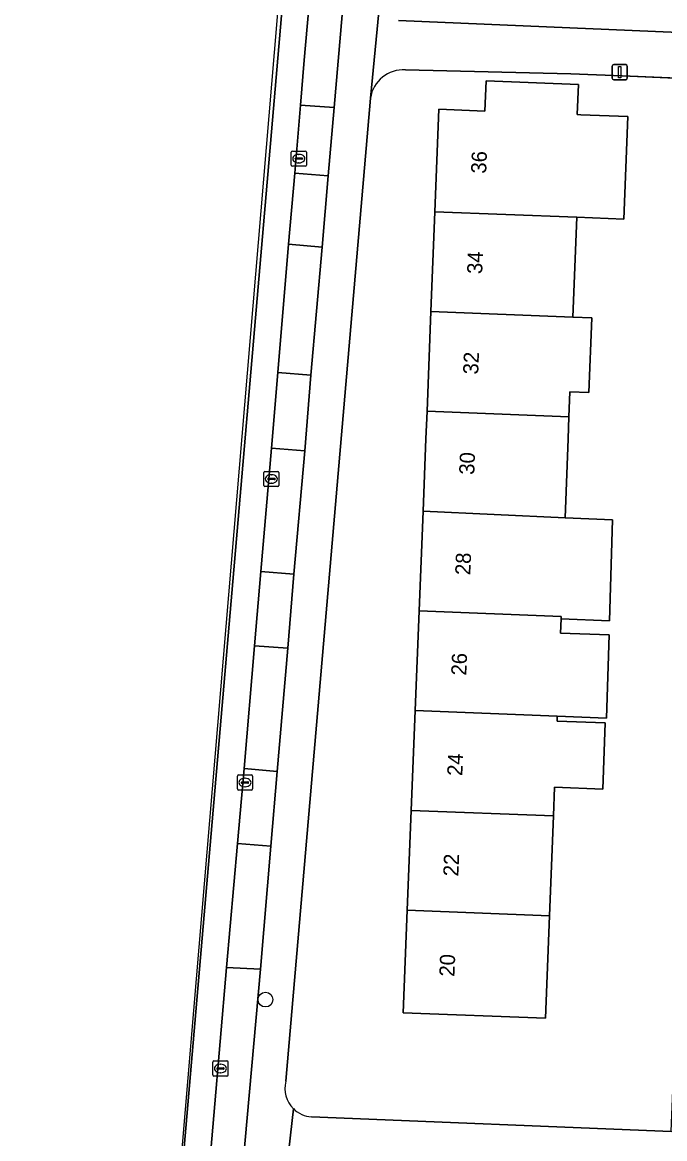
# Model space of a CAD drawing. Extents: x 161354 to 162026, y 386504 to 387460.
# Drawn here: x 161385.3 to 161427.7, y 386953.7 to 387027.5 of the extents above; entities that cross this region are included whole.
import ezdxf

# ---------------------------------------------------------------- set-up
doc = ezdxf.new("R2010")
doc.units = 0
for name, color, linetype in [('IMGEO_Boom', 7, 'Continuous'), ('IMGEO_Erf', 7, 'Continuous'), ('IMGEO_Kolk', 7, 'Continuous'), ('IMGEO_Lichtmast', 7, 'Continuous'), ('IMGEO_Muur', 7, 'Continuous'), ('IMGEO_Pand', 7, 'Continuous'), ('IMGEO_Pand_nummerreeks', 7, 'Continuous'), ('IMGEO_Parkeervlak_open', 7, 'Continuous'), ('IMGEO_Rijbaan_lokaal_gesloten', 7, 'Continuous'), ('IMGEO_Rijbaan_lokaal_open', 7, 'Continuous'), ('IMGEO_Voetpad_open', 7, 'Continuous')]:
    doc.layers.add(name, color=color, linetype=linetype)

msp = doc.modelspace()

# ---------------------------------------------------------------- linework, layer by layer
at = {"layer": 'IMGEO_Boom'}
msp.add_circle((161401.386, 386962.937), 0.489, dxfattribs=at)
at = {"layer": 'IMGEO_Erf'}
for points in [[(161410.16, 387027.644), (161435.374, 387026.567), (161435.806, 387040.05)], [(161430.964, 387023.73), (161424.947, 387023.983), (161421.554, 387024.126), (161410.63, 387024.386)], [(161404.423, 386955.184), (161428.171, 386954.217), (161430.964, 387023.73)], [(161408.318, 387022.512), (161402.727, 386957.536)]]:
    msp.add_lwpolyline(points, dxfattribs=at)
msp.add_lwpolyline([(161411.011, 386975.44), (161411.272, 386982.035), (161411.533, 386988.629), (161411.793, 386995.224), (161411.982, 387000), (161412.054, 387001.819), (161412.315, 387008.414), (161412.575, 387015.009), (161412.843, 387021.783), (161415.875, 387021.661), (161415.955, 387023.657), (161422.048, 387023.412), (161421.968, 387021.425), (161422.204, 387021.416), (161425.32, 387021.291), (161425.048, 387014.523), (161421.941, 387014.644), (161421.684, 387008.049), (161422.927, 387008.001), (161422.734, 387003.051), (161421.492, 387003.099), (161421.428, 387001.454), (161421.371, 387000), (161421.168, 386994.77), (161424.299, 386994.648), (161424.099, 386987.967), (161420.907, 386988.092), (161420.871, 386987.163), (161424.071, 386987.037), (161423.907, 386981.542), (161420.657, 386981.669), (161420.644, 386981.348), (161423.827, 386981.224), (161423.657, 386976.855), (161420.475, 386976.979), (161420.401, 386975.074), (161420.144, 386968.479), (161419.88, 386961.699), (161410.483, 386962.071), (161410.751, 386968.845)], close=True, dxfattribs=at)
for centre, radius, start, end in [((161410.485, 387022.202), 2.189, 86.19088, 171.86236), ((161404.56, 386957.07), 1.892, 165.73345, 225.18397), ((161404.56, 386957.072), 1.892, 225.2293, 265.85392)]:
    msp.add_arc(centre, radius, start, end, dxfattribs=at)
at = {"layer": 'IMGEO_Kolk'}
for p, q in [((161403.086, 387018.09), (161403.086, 387018.942)), ((161403.161, 387019.016), (161404.013, 387019.016)), ((161403.574, 387018.796), (161403.599, 387018.796)), ((161404.087, 387018.942), (161404.087, 387018.09)), ((161404.013, 387018.016), (161403.161, 387018.016)), ((161403.345, 387018.51), (161403.345, 387018.522)), ((161403.783, 387018.473), (161403.385, 387018.473)), ((161403.388, 387018.559), (161403.786, 387018.559)), ((161403.597, 387018.236), (161403.572, 387018.236)), ((161403.829, 387018.522), (161403.829, 387018.51)), ((161401.274, 386996.92), (161401.274, 386997.772)), ((161401.349, 386997.846), (161402.201, 386997.846)), ((161401.533, 386997.34), (161401.533, 386997.352)), ((161401.971, 386997.303), (161401.573, 386997.303)), ((161401.576, 386997.389), (161401.974, 386997.389)), ((161401.762, 386997.626), (161401.787, 386997.626)), ((161402.017, 386997.352), (161402.017, 386997.34)), ((161402.275, 386997.772), (161402.275, 386996.92)), ((161402.201, 386996.846), (161401.349, 386996.846)), ((161401.785, 386997.066), (161401.76, 386997.066)), ((161399.529, 386976.856), (161399.529, 386977.708)), ((161399.604, 386977.782), (161400.456, 386977.782)), ((161399.788, 386977.276), (161399.788, 386977.288)), ((161399.831, 386977.325), (161400.229, 386977.325)), ((161400.017, 386977.562), (161400.042, 386977.562)), ((161400.272, 386977.288), (161400.272, 386977.276)), ((161400.53, 386977.708), (161400.53, 386976.856)), ((161400.456, 386976.782), (161399.604, 386976.782)), ((161400.226, 386977.239), (161399.828, 386977.239)), ((161400.04, 386977.002), (161400.015, 386977.002)), ((161397.986, 386958.881), (161398.838, 386958.881)), ((161397.911, 386957.955), (161397.911, 386958.807)), ((161398.17, 386958.375), (161398.17, 386958.387)), ((161398.608, 386958.338), (161398.21, 386958.338)), ((161398.213, 386958.424), (161398.611, 386958.424)), ((161398.399, 386958.661), (161398.424, 386958.661)), ((161398.654, 386958.387), (161398.654, 386958.375)), ((161398.912, 386958.807), (161398.912, 386957.955)), ((161398.838, 386957.881), (161397.986, 386957.881)), ((161398.422, 386958.101), (161398.397, 386958.101))]:
    msp.add_line(p, q, dxfattribs=at)
for points in [[(161403.086, 387018.09), (161403.086, 387018.942)], [(161403.161, 387019.016), (161404.013, 387019.016)], [(161404.087, 387018.942), (161404.087, 387018.09)], [(161404.013, 387018.016), (161403.161, 387018.016)], [(161401.274, 386996.92), (161401.274, 386997.772)], [(161401.349, 386997.846), (161402.201, 386997.846)], [(161402.275, 386997.772), (161402.275, 386996.92)], [(161402.201, 386996.846), (161401.349, 386996.846)], [(161399.529, 386976.856), (161399.529, 386977.708)], [(161399.604, 386977.782), (161400.456, 386977.782)], [(161400.53, 386977.708), (161400.53, 386976.856)], [(161400.456, 386976.782), (161399.604, 386976.782)], [(161397.986, 386958.881), (161398.838, 386958.881)], [(161397.911, 386957.955), (161397.911, 386958.807)], [(161398.912, 386958.807), (161398.912, 386957.955)], [(161398.838, 386957.881), (161397.986, 386957.881)]]:
    msp.add_lwpolyline(points, dxfattribs=at)
for centre, radius, start, end in [((161403.163, 387018.94), 0.0765, 91.55205, 178.44795), ((161403.163, 387018.94), 0.0765, 91.55205, 178.44795), ((161404.011, 387018.94), 0.0765, 1.55205, 88.44795), ((161404.011, 387018.94), 0.0765, 1.55205, 88.44795), ((161403.163, 387018.092), 0.0765, 181.55205, 268.44795), ((161403.163, 387018.092), 0.0765, 181.55205, 268.44795), ((161403.385, 387018.519), 0.0403, 85.87752, 175.75265), ((161403.382, 387018.509), 0.0366, 178.93798, 274.71019), ((161403.786, 387018.516), 0.043, 264.86636, 352.45326), ((161403.79, 387018.521), 0.0386, 1.73085, 96.63898), ((161404.011, 387018.092), 0.0765, 271.55205, 358.44795), ((161404.011, 387018.092), 0.0765, 271.55205, 358.44795), ((161401.351, 386997.77), 0.0765, 91.55205, 178.44795), ((161401.351, 386997.77), 0.0765, 91.55205, 178.44795), ((161401.573, 386997.349), 0.0403, 85.87752, 175.75265), ((161401.57, 386997.339), 0.0366, 178.93798, 274.71019), ((161401.974, 386997.346), 0.043, 264.86636, 352.45326), ((161401.978, 386997.351), 0.0386, 1.73085, 96.63898), ((161402.199, 386997.77), 0.0765, 1.55205, 88.44795), ((161402.199, 386997.77), 0.0765, 1.55205, 88.44795), ((161401.351, 386996.922), 0.0765, 181.55205, 268.44795), ((161401.351, 386996.922), 0.0765, 181.55205, 268.44795), ((161402.199, 386996.922), 0.0765, 271.55205, 358.44795), ((161402.199, 386996.922), 0.0765, 271.55205, 358.44795), ((161399.606, 386977.706), 0.0765, 91.55205, 178.44795), ((161399.606, 386977.706), 0.0765, 91.55205, 178.44795), ((161399.828, 386977.285), 0.0403, 85.87752, 175.75265), ((161400.233, 386977.287), 0.0386, 1.73085, 96.63898), ((161400.454, 386977.706), 0.0765, 1.55205, 88.44795), ((161400.454, 386977.706), 0.0765, 1.55205, 88.44795), ((161399.606, 386976.858), 0.0765, 181.55205, 268.44795), ((161399.606, 386976.858), 0.0765, 181.55205, 268.44795), ((161399.825, 386977.275), 0.0366, 178.93798, 274.71019), ((161400.229, 386977.282), 0.043, 264.86636, 352.45326), ((161400.454, 386976.858), 0.0765, 271.55205, 358.44795), ((161400.454, 386976.858), 0.0765, 271.55205, 358.44795), ((161397.988, 386958.805), 0.0765, 91.55205, 178.44795), ((161397.988, 386958.805), 0.0765, 91.55205, 178.44795), ((161398.836, 386958.805), 0.0765, 1.55205, 88.44795), ((161398.836, 386958.805), 0.0765, 1.55205, 88.44795), ((161398.21, 386958.384), 0.0403, 85.87752, 175.75265), ((161398.207, 386958.374), 0.0366, 178.93798, 274.71019), ((161398.611, 386958.381), 0.043, 264.86636, 352.45326), ((161398.615, 386958.386), 0.0386, 1.73085, 96.63898), ((161397.988, 386957.957), 0.0765, 181.55205, 268.44795), ((161397.988, 386957.957), 0.0765, 181.55205, 268.44795), ((161398.836, 386957.957), 0.0765, 271.55205, 358.44795), ((161398.836, 386957.957), 0.0765, 271.55205, 358.44795)]:
    msp.add_arc(centre, radius, start, end, dxfattribs=at)
for centre, major_axis, ratio, start_param, end_param in [((161403.573, 387018.516), (-0.387, 0.002), 0.722429, 4.712389, 7.853982), ((161403.598, 387018.516), (-0.39, 0.002), 0.717154, 1.570796, 4.712389), ((161401.761, 386997.346), (-0.387, 0.002), 0.722429, 4.712389, 7.853982), ((161401.786, 386997.346), (-0.39, 0.002), 0.717154, 1.570796, 4.712389), ((161400.016, 386977.282), (-0.387, 0.002), 0.722429, 4.712389, 7.853982), ((161400.041, 386977.282), (-0.39, 0.002), 0.717154, 1.570796, 4.712389), ((161398.398, 386958.381), (-0.387, 0.002), 0.722429, 4.712389, 7.853982), ((161398.423, 386958.381), (-0.39, 0.002), 0.717154, 1.570796, 4.712389)]:
    msp.add_ellipse(centre, major_axis=major_axis, ratio=ratio, start_param=start_param, end_param=end_param, dxfattribs=at)
at = {"layer": 'IMGEO_Lichtmast'}
for p, q in [((161424.283, 387023.832), (161424.283, 387024.632)), ((161424.283, 387024.632), (161424.283, 387023.832)), ((161424.383, 387024.732), (161425.173, 387024.732)), ((161425.173, 387024.732), (161424.383, 387024.732)), ((161425.273, 387024.632), (161425.273, 387023.832)), ((161425.273, 387023.832), (161425.273, 387024.632)), ((161425.173, 387023.732), (161424.383, 387023.732)), ((161424.383, 387023.732), (161425.173, 387023.732))]:
    msp.add_line(p, q, dxfattribs=at)
msp.add_lwpolyline([(161424.703, 387024.607), (161424.853, 387024.607), (161424.853, 387023.857), (161424.703, 387023.857), (161424.703, 387024.607)], dxfattribs=at)
for centre, start, end in [((161424.383, 387024.632), 90, 180), ((161424.383, 387024.632), 90, 180), ((161425.173, 387024.632), 0, 90), ((161425.173, 387024.632), 360, 90), ((161424.383, 387023.832), 180, 270), ((161424.383, 387023.832), 180, 270), ((161425.173, 387023.832), 270, 0), ((161425.173, 387023.832), 270, 0)]:
    msp.add_arc(centre, 0.1, start, end, dxfattribs=at)
at = {"layer": 'IMGEO_Muur'}
msp.add_lwpolyline([(161431.241, 387023.718), (161424.947, 387023.983)], dxfattribs=at)
at = {"layer": 'IMGEO_Pand'}
for points in [[(161422.204, 387021.416), (161421.968, 387021.425), (161422.048, 387023.412), (161415.955, 387023.657), (161415.875, 387021.661), (161412.843, 387021.783), (161412.575, 387015.009), (161421.941, 387014.644), (161425.048, 387014.523), (161425.32, 387021.291)], [(161421.684, 387008.049), (161421.941, 387014.644), (161412.575, 387015.009), (161412.315, 387008.414)], [(161422.927, 387008.001), (161421.684, 387008.049), (161412.315, 387008.414), (161412.054, 387001.819), (161421.428, 387001.454), (161421.492, 387003.099), (161422.734, 387003.051)], [(161421.371, 387000), (161421.428, 387001.454), (161412.054, 387001.819), (161411.982, 387000), (161411.793, 386995.224), (161421.168, 386994.77)], [(161411.793, 386995.224), (161411.533, 386988.629), (161420.914, 386988.264), (161420.907, 386988.092), (161424.099, 386987.967), (161424.299, 386994.648), (161421.168, 386994.77)], [(161420.907, 386988.092), (161420.914, 386988.264), (161411.533, 386988.629), (161411.272, 386982.035), (161420.657, 386981.669), (161423.907, 386981.542), (161424.071, 386987.037), (161420.871, 386987.163)], [(161420.657, 386981.669), (161411.272, 386982.035), (161411.011, 386975.44), (161420.401, 386975.074), (161420.475, 386976.979), (161423.657, 386976.855), (161423.827, 386981.224), (161420.644, 386981.348)], [(161411.011, 386975.44), (161410.751, 386968.845), (161420.144, 386968.479), (161420.401, 386975.074)], [(161410.751, 386968.845), (161410.483, 386962.071), (161419.88, 386961.699), (161420.144, 386968.479)]]:
    msp.add_lwpolyline(points, close=True, dxfattribs=at)
at = {"layer": 'IMGEO_Parkeervlak_open'}
msp.add_lwpolyline([(161404.803, 387034.67), (161403.951, 387025.019), (161403.709, 387022.054), (161405.921, 387021.886), (161406.704, 387031.106)], dxfattribs=at)
for points in [[(161405.516, 387017.383), (161403.316, 387017.566), (161402.917, 387012.858), (161405.133, 387012.676)], [(161404.391, 387004.207), (161402.199, 387004.388), (161401.793, 386999.383), (161403.992, 386999.21)], [(161403.265, 386991.063), (161401.089, 386991.236), (161400.667, 386986.316), (161402.872, 386986.156)], [(161402.159, 386978.009), (161399.972, 386978.208), (161399.546, 386973.261), (161401.738, 386973.087)], [(161401.052, 386964.949), (161398.813, 386965.051), (161397.56, 386950.381), (161399.743, 386950.199)]]:
    msp.add_lwpolyline(points, close=True, dxfattribs=at)
at = {"layer": 'IMGEO_Rijbaan_lokaal_gesloten'}
for points in [[(161407.469, 387085.902), (161407.502, 387088.315), (161407.694, 387090.665), (161407.844, 387092.692), (161407.62, 387092.708), (161403.029, 387038.37), (161389.859, 386881.623), (161385.332, 386827.741)], [(161406.674, 387079.565), (161402.616, 387030.052), (161394.233, 386932.401), (161389.344, 386874.852), (161388.763, 386863.237), (161388.746, 386863.053), (161388.119, 386839.423)], [(161388.119, 386839.423), (161388.746, 386863.053), (161388.763, 386863.237), (161389.344, 386874.852), (161394.233, 386932.401), (161402.616, 387030.052), (161406.674, 387079.565)], [(161403.709, 387022.054), (161403.951, 387025.019), (161404.803, 387034.67), (161404.942, 387036.934), (161404.964, 387037.184), (161405.633, 387045.089), (161406.077, 387050.525), (161406.782, 387058.989), (161407.155, 387063.473), (161407.861, 387071.945), (161408.272, 387076.632), (161408.459, 387078.818)], [(161393.289, 386900.719), (161393.743, 386905.917), (161394.434, 386914.054), (161394.863, 386919.073), (161395.562, 386927.216), (161395.968, 386932.108), (161396.726, 386940.898), (161397.098, 386945.3), (161397.56, 386950.381), (161398.813, 386965.051), (161399.546, 386973.261), (161399.972, 386978.208), (161400.667, 386986.316), (161401.089, 386991.236), (161401.793, 386999.383), (161402.199, 387004.388), (161402.917, 387012.858), (161403.316, 387017.566), (161403.709, 387022.054)]]:
    msp.add_lwpolyline(points, dxfattribs=at)
at = {"layer": 'IMGEO_Rijbaan_lokaal_open'}
for points in [[(161405.921, 387021.886), (161403.709, 387022.054), (161403.316, 387017.566), (161405.516, 387017.383)], [(161405.133, 387012.676), (161402.917, 387012.858), (161402.199, 387004.388), (161404.391, 387004.207)], [(161403.992, 386999.21), (161401.793, 386999.383), (161401.089, 386991.236), (161403.265, 386991.063)], [(161402.872, 386986.156), (161400.667, 386986.316), (161399.972, 386978.208), (161402.159, 386978.009)], [(161401.738, 386973.087), (161399.546, 386973.261), (161398.813, 386965.051), (161401.052, 386964.949)]]:
    msp.add_lwpolyline(points, close=True, dxfattribs=at)
at = {"layer": 'IMGEO_Voetpad_open'}
for points in [[(161402.727, 386957.536), (161408.318, 387022.512), (161408.947, 387028.9), (161408.966, 387029.008), (161414.721, 387094.933)], [(161406.704, 387031.106), (161405.921, 387021.886), (161405.516, 387017.383), (161405.133, 387012.676), (161404.391, 387004.207), (161403.992, 386999.21), (161403.265, 386991.063), (161402.872, 386986.156), (161402.159, 386978.009), (161401.738, 386973.087), (161401.052, 386964.949), (161399.743, 386950.199), (161399.306, 386945.132), (161398.926, 386940.724), (161398.169, 386931.948), (161397.759, 386927.033), (161397.063, 386918.895), (161396.638, 386913.88), (161395.938, 386905.726), (161395.517, 386900.935), (161393.823, 386901.064)], [(161408.966, 387029.008), (161408.947, 387028.9), (161408.318, 387022.512)], [(161504.653, 387023.606), (161500, 387023.805), (161437.454, 387026.478), (161435.374, 387026.567), (161410.16, 387027.644)], [(161410.63, 387024.386), (161421.554, 387024.126), (161424.947, 387023.983), (161430.964, 387023.73), (161432.74, 387023.655), (161438.717, 387023.42), (161438.722, 387023.6), (161446.373, 387023.277), (161446.36, 387022.778), (161447.79, 387022.848), (161474.31, 387021.919)], [(161403.227, 386955.728), (161402.824, 386952.031)], [(161402.824, 386952.031), (161403.227, 386955.728)], [(161502.002, 386951.426), (161500, 386951.511), (161429.855, 386954.16), (161428.171, 386954.217), (161404.423, 386955.184)]]:
    msp.add_lwpolyline(points, dxfattribs=at)
for centre, radius, start, end in [((161410.485, 387022.202), 2.189, 86.19088, 171.86236), ((161404.56, 386957.07), 1.892, 165.73345, 225.18397), ((161404.56, 386957.072), 1.892, 225.2293, 265.85392)]:
    msp.add_arc(centre, radius, start, end, dxfattribs=at)

# ---------------------------------------------------------------- texts
at = {"layer": 'IMGEO_Pand_nummerreeks'}
for s, rotation, p in [('36', 87.73703, (161415.957, 387017.511)), ('34', 87.73668, (161415.694, 387010.876)), ('32', 87.73703, (161415.432, 387004.239)), ('30', 87.73668, (161415.171, 386997.61)), ('28', 87.73668, (161414.909, 386990.975)), ('26', 87.73703, (161414.646, 386984.338)), ('24', 87.73703, (161414.383, 386977.703)), ('22', 87.73668, (161414.121, 386971.065)), ('20', 87.73668, (161413.86, 386964.437))]:
    msp.add_text(s, height=1, rotation=rotation, dxfattribs=at).set_placement(p)

doc.saveas('drawing.dxf')
